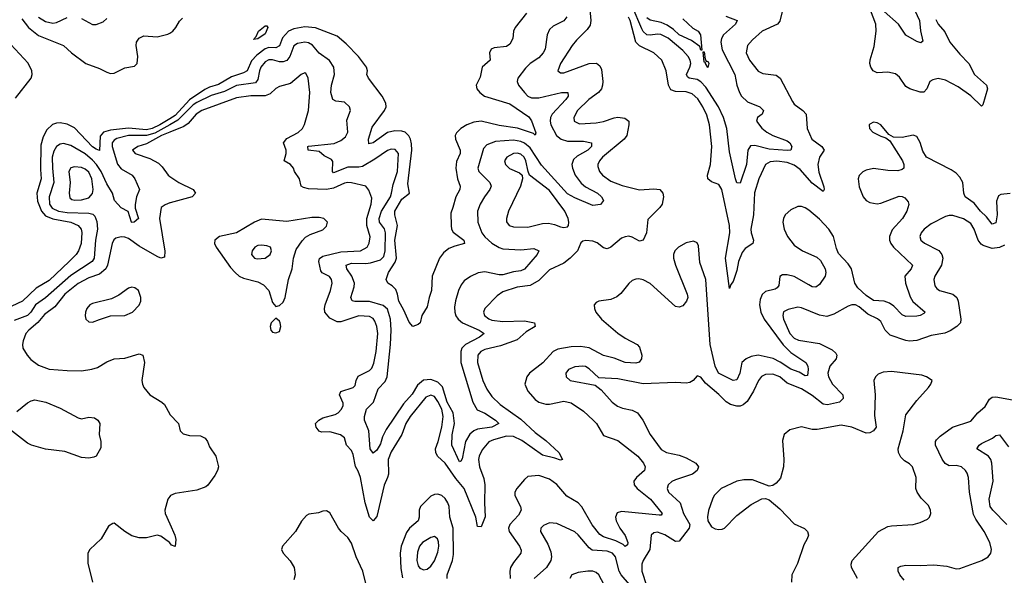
# Model space of a CAD drawing. Header units: inches. Extents: x 1694797 to 1849917, y 907313 to 1017959.
# Tile 702 of 834: x 1829166 to 1834637, y 964527 to 967614. Entities that reach past the tile are written whole.
import ezdxf

# ---------------------------------------------------------------- set-up
doc = ezdxf.new("R2010")
doc.units = ezdxf.units.IN
doc.header["$MEASUREMENT"] = 0
doc.layers.add('B8926', color=7, linetype='Continuous')
doc.layers.add('B8936', color=7, linetype='Continuous')

msp = doc.modelspace()

# ---------------------------------------------------------------- linework, layer by layer
at = {"layer": 'B8926', "color": 5}
for points, elevation in [([(1829178.8, 967618.8), (1829214.7, 967570), (1829270, 967525.9), (1829410.1, 967470.1), (1829454.2, 967430), (1829534.4, 967370), (1829610, 967342.2), (1829650, 967322.1), (1829670, 967315.9), (1829690, 967317.2), (1829750, 967346), (1829803.8, 967356.2), (1829818.8, 967370), (1829823.2, 967410), (1829812.7, 967470), (1829815.1, 967490), (1829830, 967512.4), (1829855.8, 967524.2), (1829930, 967519.3), (1829990, 967533.4), (1830000, 967539.5)], 540), ([(1829270, 967628.8), (1829310, 967603.3), (1829350, 967595.1), (1829370, 967599), (1829430, 967625.6)], 560), ([(1829510, 967620.7), (1829570, 967587.6), (1829590, 967587.9), (1829630, 967602.7), (1829650, 967620.3)], 560), ([(1829142.6, 967177.4), (1829230.2, 967289.8), (1829235.8, 967310), (1829234.1, 967330), (1829212.5, 967372.5), (1829117, 967477)], 540), ([(1830000, 967063.9), (1829944, 967030), (1829902.5, 967010), (1829870, 967002.7), (1829770, 967010.7), (1829670, 967000.8), (1829631.1, 966988.9), (1829613.5, 966966.5), (1829610, 966887.1), (1829590, 966894), (1829570, 966908.6), (1829470, 967012.9), (1829430, 967033.7), (1829390, 967041.7), (1829370, 967040.2), (1829348.6, 967031.4), (1829317.5, 967002.5), (1829296.2, 966963.8), (1829283.7, 966916.2), (1829282, 966782), (1829285.6, 966730), (1829262, 966650), (1829265.8, 966605.8), (1829286.3, 966550), (1829310, 966523.9), (1829350, 966507.3), (1829450, 966489.2), (1829490.9, 966470), (1829507.4, 966450), (1829511.9, 966431.9), (1829506.7, 966370), (1829492.1, 966330), (1829479.4, 966310), (1829440.1, 966270), (1829330, 966165.7), (1829258, 966122), (1829182.2, 966050), (1829090, 966006.9)], 540), ([(1830000, 967030.5), (1829916.1, 966983.9), (1829870, 966970.1), (1829770, 966970), (1829706.4, 966953.6), (1829690, 966945.2), (1829680.1, 966930), (1829678.9, 966910), (1829710, 966811.6), (1829730, 966785.1), (1829791, 966750), (1829806.6, 966730), (1829832.2, 966670), (1829814.4, 966630), (1829807.3, 966587.3), (1829806.7, 966566.7), (1829825.7, 966510), (1829802.8, 966490), (1829790, 966487), (1829787.1, 966490), (1829768.7, 966548.7), (1829730, 966569), (1829691.9, 966610), (1829680.9, 966650), (1829650, 966702), (1829619.2, 966770), (1829592.5, 966810), (1829570, 966833.6), (1829530, 966868.4), (1829450, 966915.7), (1829410, 966925.9), (1829390, 966922.4), (1829370, 966909), (1829355.5, 966884.5), (1829346.9, 966850), (1829347.5, 966790), (1829355.9, 966710), (1829329, 966630), (1829331.2, 966590), (1829346.3, 966566.3), (1829381.5, 966550), (1829430, 966542.5), (1829550, 966539.4), (1829572.9, 966532.9), (1829582.9, 966522.9), (1829593.7, 966493.7), (1829597.9, 966450), (1829586.5, 966390), (1829580.1, 966290), (1829569.5, 966270), (1829450, 966193.5), (1829310, 966069), (1829253.9, 966030), (1829228.7, 965990), (1829210, 965971.3), (1829136.1, 965943.9)], 560), ([(1830000, 966989.3), (1829953.3, 966970), (1829870, 966924.8), (1829821.6, 966910), (1829792.4, 966890), (1829808.4, 966870), (1829890, 966842.6), (1829936.7, 966816.7), (1829957.6, 966797.6), (1829990.4, 966750), (1830000, 966743.4)], 580), ([(1830000, 966596.6), (1829973.8, 966586.2), (1829952.1, 966570), (1829942.9, 966510), (1829972.5, 966327.5), (1829970, 966295.1), (1829951, 966289), (1829930, 966299.1), (1829830, 966355.8), (1829770, 966398.1), (1829750, 966406), (1829730, 966408.4), (1829699.6, 966400.4), (1829688.3, 966391.7), (1829678.9, 966370), (1829654.3, 966250), (1829645.1, 966230), (1829610, 966199.9), (1829550, 966179.6), (1829490, 966148.5), (1829416.7, 966090), (1829361.7, 966018.3), (1829303.3, 965976.7), (1829267.3, 965932.7), (1829217, 965890), (1829200.1, 965870), (1829184.5, 965830), (1829181, 965810), (1829183.6, 965790), (1829207.2, 965750), (1829227.1, 965727.1), (1829270, 965694.9), (1829330, 965672.9), (1829430, 965664.7), (1829510, 965664), (1829566.8, 965673.2), (1829597.9, 965682.1), (1829650, 965712.8), (1829690, 965729.3), (1829750, 965733.7), (1829830, 965758.5), (1829850, 965750.4), (1829860.2, 965710), (1829845.5, 965610), (1829847.9, 965590), (1829856.5, 965570), (1829890, 965530.4), (1829955.5, 965490), (1829970, 965475.5), (1830000, 965422.2)], 580), ([(1829150, 965438), (1829210, 965484.9), (1829230, 965497.3), (1829250, 965502.8), (1829311, 965490), (1829390, 965456), (1829490, 965401.6), (1829510, 965396.4), (1829550, 965405.3), (1829582, 965402), (1829600.5, 965390), (1829610.4, 965370), (1829608, 965310), (1829617.3, 965270), (1829616, 965236), (1829590.6, 965190), (1829577.1, 965182.9), (1829550, 965177.6), (1829510, 965181.8), (1829416, 965216), (1829310, 965228.4), (1829232.3, 965250), (1829210, 965261.5), (1829092.7, 965352.7)], 560), ([(1830000, 964964.4), (1829989.2, 964950.8), (1829972.4, 964890), (1829974.6, 964870), (1830000, 964813.2)], 580), ([(1830000, 964707), (1829997.6, 964710), (1829950, 964745.6), (1829930, 964749.5), (1829870, 964736.2), (1829830, 964736.3), (1829790, 964746.2), (1829749.9, 964769.9), (1829690, 964816.9), (1829684.4, 964815.6), (1829660.2, 964799.8), (1829618, 964730), (1829554.9, 964670), (1829543.8, 964650), (1829545.2, 964594.8), (1829570.4, 964490)], 580)]:
    msp.add_lwpolyline(points, dxfattribs=dict(at, elevation=elevation))
for points, elevation in [([(1829470, 966796.8), (1829449.5, 966790.5), (1829439.7, 966770), (1829447, 966710), (1829440.9, 966650), (1829444, 966624), (1829455.4, 966615.4), (1829472.3, 966612.3), (1829510, 966613.3), (1829550, 966625.1), (1829571.4, 966648.6), (1829574.9, 966670), (1829567.3, 966730), (1829550, 966766.9), (1829530, 966783.6), (1829510, 966792.8)], 580), ([(1829790, 966127.7), (1829770, 966122.8), (1829716.4, 966083.6), (1829676.2, 966063.8), (1829570, 966037.4), (1829555.3, 966030), (1829538.2, 966010), (1829531.8, 965990), (1829529.4, 965969.4), (1829533.4, 965950), (1829550, 965935.6), (1829570, 965934), (1829610, 965948.2), (1829670, 965968.4), (1829750, 965970.2), (1829792.8, 965990), (1829830, 966027.9), (1829838.5, 966050), (1829839.4, 966070), (1829825.7, 966110), (1829805, 966125)], 620)]:
    msp.add_lwpolyline(points, close=True, dxfattribs=dict(at, elevation=elevation))
at = {"layer": 'B8936', "color": 5}
for points, elevation in [([(1834255.6, 967615.6), (1834269, 967589), (1834306.7, 967546.7), (1834334.2, 967490), (1834390, 967421.9), (1834440.6, 967370), (1834471.1, 967310), (1834538, 967250), (1834544.2, 967230), (1834518.2, 967141.8), (1834510, 967133.6), (1834451.6, 967191.6), (1834381, 967241), (1834310, 967278.6), (1834270, 967287.3), (1834239.8, 967280.2), (1834223.5, 967270), (1834205.5, 967230), (1834190, 967211.1), (1834170, 967211.8), (1834111.8, 967230), (1834090, 967242.7), (1834054.9, 967294.9), (1834032.9, 967312.9), (1833990, 967322.4), (1833930, 967318.8), (1833908.3, 967330), (1833895.3, 967350), (1833889.8, 967370), (1833891.9, 967391.9), (1833914.1, 967465.9), (1833925.4, 967550), (1833923.2, 967590), (1833854.5, 967770)], 580), ([(1832334.3, 967670), (1832340.1, 967610), (1832336, 967584), (1832319.6, 967560.3), (1832259.3, 967500.7), (1832235.1, 967470), (1832171.3, 967370), (1832155.8, 967330), (1832170, 967318.9), (1832190, 967318.4), (1832330, 967370.1), (1832371.8, 967371.8), (1832390, 967357.6), (1832397.8, 967337.8), (1832406.8, 967270), (1832405.2, 967250), (1832398.4, 967230), (1832381.6, 967210), (1832327.8, 967170), (1832266.2, 967110), (1832245.4, 967070), (1832246.7, 967050), (1832275.8, 967035.8), (1832370, 967041.6), (1832410, 967048.5), (1832470, 967069.5), (1832490, 967072.3), (1832527.7, 967067.7), (1832551.2, 967051.2), (1832551.5, 967030), (1832539, 966970), (1832525.5, 966950), (1832405.1, 966850), (1832387.7, 966830), (1832378.2, 966810), (1832378, 966798), (1832386.7, 966770), (1832404.7, 966750), (1832450, 966716.6), (1832512.7, 966692.7), (1832610, 966669.5), (1832690, 966674.9), (1832722.8, 966670), (1832739.3, 966650), (1832743.8, 966630), (1832735.8, 966590), (1832722.4, 966570), (1832655.4, 966504.6), (1832649.1, 966430.9), (1832630, 966389.7), (1832610, 966384.2), (1832570, 966406.6), (1832550, 966410.8), (1832530, 966407.9), (1832510, 966400.7), (1832450, 966349.8), (1832430, 966341.7), (1832410, 966347.3), (1832373.9, 966373.9), (1832350, 966383.2), (1832312.5, 966387.5), (1832295.6, 966384.4), (1832284.8, 966375.2), (1832264.5, 966330), (1832225.5, 966290), (1832190, 966261.7), (1832110, 966224.2), (1832050, 966164.4), (1832003.2, 966136.8), (1831930, 966129.1), (1831850, 966101.6), (1831819.6, 966080.4), (1831751, 966010), (1831743.8, 965990), (1831749.4, 965970), (1831772.2, 965952.2), (1831790, 965945.1), (1831850, 965937.9), (1831970, 965941.2), (1832026.4, 965930), (1832030.3, 965910), (1831980.4, 965879.6), (1831930, 965835.8), (1831837.3, 965802.7), (1831750, 965782.5), (1831728.4, 965771.6), (1831710.8, 965750), (1831709.1, 965710), (1831739.6, 965610), (1831761.9, 965561.9), (1831790, 965520.8), (1831835.9, 965475.9), (1831950, 965395.4), (1832030, 965320.4), (1832090, 965277.1), (1832161.1, 965210), (1832182, 965170), (1832170, 965166.6), (1832139, 965179), (1832070, 965195.1), (1831956, 965276), (1831910, 965298.1), (1831870, 965300.5), (1831799.4, 965280.6), (1831772, 965268), (1831735.9, 965224.1), (1831719.3, 965190), (1831715.8, 965170), (1831721, 965130), (1831745.2, 965065.2), (1831750.9, 965030.9), (1831748, 964930), (1831752.2, 964852.2), (1831730, 964796.9), (1831710, 964798), (1831699.6, 964850), (1831635.3, 965010), (1831590, 965064.8), (1831530.6, 965150.6), (1831488.4, 965188.4), (1831477.3, 965210), (1831475.5, 965230), (1831490.6, 965270), (1831511.3, 965350), (1831519.5, 965410), (1831510.8, 965450), (1831490, 965493), (1831470, 965520.9), (1831450, 965527.9), (1831423.5, 965516.5), (1831334.9, 965410), (1831312.3, 965370), (1831289.7, 965310.3), (1831230, 965213.8), (1831214, 965170), (1831214.6, 965090), (1831210.1, 965070), (1831191.3, 965028.7), (1831150, 964853.3), (1831130, 964829.8), (1831110, 964849.8), (1831085.8, 964930), (1831060.4, 965070), (1831046.6, 965106.6), (1831031.1, 965131.1), (1831019.4, 965199.4), (1831010, 965220.3), (1830981.6, 965250), (1830970.8, 965290.8), (1830947.7, 965307.7), (1830890, 965324.3), (1830842.6, 965322.6), (1830830, 965327.5), (1830813.1, 965350), (1830809.8, 965370), (1830828.5, 965390), (1830850, 965403), (1830918.9, 965421.1), (1830935.2, 965430), (1830954.7, 965450), (1830964.1, 965470), (1830963.8, 965483.8), (1830943.8, 965530), (1830950.8, 965549.2), (1831019.7, 965570), (1831030, 965582.4), (1831036, 965610), (1831047.1, 965632.9), (1831110, 965666), (1831122, 965678), (1831134.5, 965705.5), (1831147.5, 965770), (1831156.6, 965870), (1831150.3, 965910.3), (1831140.1, 965940.1), (1831130, 965954.7), (1831110, 965964.9), (1831050, 965969.1), (1830950, 965936.2), (1830930, 965936.2), (1830890, 965956.7), (1830861.3, 965990), (1830858.8, 966010), (1830862.9, 966030), (1830893.1, 966110), (1830901.7, 966150), (1830899.2, 966170), (1830887.7, 966187.7), (1830847.3, 966207.3), (1830838.7, 966218.7), (1830827.6, 966270), (1830832.1, 966287.9), (1830850, 966299.7), (1830950, 966325.2), (1831059.7, 966330), (1831095.9, 966350), (1831108.2, 966371.8), (1831113.1, 966406.9), (1831095.3, 966470), (1831095, 966510), (1831119.2, 966590), (1831121.9, 966621.9), (1831106.2, 966666.2), (1831089.3, 966689.3), (1831010, 966708.5), (1830990, 966710.4), (1830970, 966706.1), (1830910, 966679), (1830871.3, 966671.3), (1830770, 966675.1), (1830742.1, 966682.1), (1830729.8, 966690), (1830719.8, 966730), (1830692.3, 966770), (1830687.8, 966790), (1830670, 966809.8), (1830635.9, 966830), (1830645.8, 966870), (1830646.1, 966890), (1830632.7, 966930), (1830650, 966954.9), (1830712.4, 966987.6), (1830737.7, 967010), (1830749, 967031), (1830769.9, 967110), (1830778.4, 967210), (1830769.7, 967289.8), (1830756.4, 967316.4), (1830750, 967319.6), (1830730, 967309.6), (1830670, 967259.8), (1830610, 967242.3), (1830590, 967232.3), (1830556.8, 967203.2), (1830530, 967190.5), (1830450, 967191.6), (1830370, 967180.1), (1830177.3, 967110), (1830146.6, 967090), (1830101.9, 967038.1), (1830078.3, 967021.6), (1830000, 966989.3)], 580), ([(1831982.3, 967650), (1831918.2, 967570), (1831910.1, 967550), (1831905.5, 967510), (1831890, 967477.4), (1831870, 967464.7), (1831802.7, 967457.3), (1831784.9, 967450), (1831776.2, 967430), (1831780.2, 967390), (1831735.5, 967350), (1831724.4, 967295.6), (1831703, 967250), (1831706.8, 967230), (1831722.2, 967210), (1831748.5, 967190), (1831890, 967145.9), (1831994.5, 967074.5), (1832010, 967052.4), (1832034.7, 966985.3), (1832030, 966973.2), (1832021.2, 966981.2), (1831931.8, 967011.8), (1831830, 967026.4), (1831730, 967049.9), (1831690, 967044.6), (1831650, 967029.2), (1831616.9, 967010), (1831593.8, 966986.2), (1831586.4, 966970), (1831587.6, 966950), (1831612.9, 966890), (1831613.6, 966870), (1831593.5, 966826.5), (1831589.6, 966790), (1831598.9, 966730), (1831614.3, 966690), (1831611, 966670), (1831589.1, 966630.9), (1831573.5, 966570), (1831560.8, 966539.2), (1831562.5, 966470), (1831565, 966450), (1831574.4, 966434.4), (1831633.1, 966390), (1831638.3, 966370), (1831583.2, 966356.8), (1831550, 966342.1), (1831520.8, 966319.2), (1831499.1, 966290), (1831458.7, 966190), (1831454.8, 966110), (1831440.7, 966070), (1831430, 966018), (1831401, 965970), (1831391, 965930), (1831379.8, 965920.2), (1831350, 965909.3), (1831330, 965933.2), (1831300.8, 966000.8), (1831272.9, 966050), (1831265.8, 966090), (1831255.9, 966115.9), (1831236.1, 966136.1), (1831211.1, 966150), (1831201.4, 966170), (1831215.9, 966210), (1831253, 966267), (1831258.8, 966290), (1831251.2, 966390), (1831265.3, 966470), (1831249.6, 966530), (1831250.8, 966550), (1831290, 966616.4), (1831331.4, 966650), (1831321.8, 966701.8), (1831345.4, 966890), (1831343.7, 966923.7), (1831336.6, 966950), (1831328.1, 966968.1), (1831308.5, 966988.5), (1831290, 966995.1), (1831250, 966996.6), (1831210, 966987.1), (1831130, 966930.8), (1831105.4, 966925.4), (1831103.7, 966950), (1831123.8, 967016.2), (1831193.6, 967110), (1831201.7, 967130), (1831199.7, 967150), (1831179.2, 967190), (1831103.5, 967290), (1831095.3, 967310), (1831097.8, 967330), (1831093.8, 967350), (1831048.9, 967408.9), (1830979.8, 967479.8), (1830930, 967523.1), (1830809.5, 967569.5), (1830750, 967574.5), (1830690, 967563.3), (1830660.1, 967550), (1830625.7, 967514.3), (1830610, 967469.1), (1830590, 967458.1), (1830550, 967459.3), (1830530, 967452.9), (1830483.4, 967416.6), (1830454.9, 967385.1), (1830430, 967329.4), (1830410, 967318.8), (1830342.6, 967297.4), (1830270, 967253.5), (1830220.5, 967239.5), (1830193.8, 967226.1), (1830110, 967168.2), (1830030, 967082.1), (1830000, 967063.9)], 540), ([(1833410.1, 967690.1), (1833390, 967605.7), (1833376.1, 967590), (1833292.3, 967550), (1833237.6, 967502.4), (1833210.2, 967470), (1833202.7, 967430), (1833221.8, 967390), (1833270, 967327.9), (1833294.4, 967314.4), (1833370, 967306.4), (1833392.2, 967290), (1833459.4, 967159.4), (1833470, 967145.5), (1833517.6, 967110), (1833535.6, 967090), (1833542.4, 967010), (1833567.2, 966950), (1833623.6, 966910), (1833635.8, 966890), (1833610.1, 966849.9), (1833600.7, 966810), (1833606.6, 966766.6), (1833634.1, 966685.9), (1833635.5, 966670), (1833630, 966660.5), (1833570, 966706.6), (1833502.2, 966782.2), (1833470, 966806.8), (1833430, 966821.6), (1833372.1, 966827.9), (1833335.4, 966824.6), (1833309.3, 966810), (1833272.1, 966730), (1833248, 966651.9), (1833243.4, 966530), (1833229.4, 966450), (1833230.1, 966430), (1833243.3, 966390), (1833240.2, 966370), (1833196.8, 966343.2), (1833179.8, 966320.2), (1833160.5, 966270), (1833150, 966220.7), (1833130, 966160.5), (1833117.5, 966142.5), (1833110, 966121.2), (1833087.6, 966290), (1833110.9, 966430), (1833110.6, 966470), (1833067.1, 966670), (1833050, 966698), (1833010, 966712.7), (1832989.1, 966730), (1832988.4, 966750), (1833004.8, 966810), (1833011.9, 966910), (1832999.2, 967030), (1832983.3, 967083.3), (1832962.5, 967130), (1832934.5, 967174.5), (1832902.9, 967203), (1832870, 967214.1), (1832810, 967215.3), (1832784.6, 967224.6), (1832770.9, 967250), (1832758.2, 967330), (1832733.1, 967390), (1832689.3, 967429.3), (1832610, 967468.1), (1832590, 967489), (1832558.5, 967610), (1832548.9, 967628.9)], 580), ([(1833090, 967634.2), (1833151.7, 967610), (1833142.6, 967590), (1833076.6, 967530), (1833065.8, 967510), (1833061.8, 967490), (1833070, 967446.5), (1833139.8, 967310), (1833150.7, 967250), (1833165.1, 967210), (1833177.1, 967190), (1833210, 967158.7), (1833278.4, 967130), (1833298.3, 967110), (1833291.8, 967090), (1833266, 967070), (1833260.2, 967050), (1833290, 967012.2), (1833318.2, 966990), (1833351.6, 966971.6), (1833430, 966941.9), (1833445.5, 966930), (1833456.9, 966910), (1833450.5, 966889.5), (1833430, 966886.8), (1833330, 966894), (1833250, 966914.9), (1833226.2, 966913.8), (1833211.4, 966888.6), (1833205, 966810), (1833170, 966705.1), (1833150, 966707.3), (1833142.7, 966730), (1833110, 966879.6), (1833095.7, 967010), (1833076.9, 967070), (1833048.1, 967130), (1832978.5, 967238.5), (1832950, 967268.5), (1832930, 967281.3), (1832886.3, 967290), (1832876.6, 967296.6), (1832870.5, 967310), (1832890.2, 967349.8), (1832895.3, 967370), (1832892, 967390), (1832880.7, 967410), (1832850, 967443.9), (1832770, 967511.1), (1832728.4, 967531.6), (1832710, 967534.5), (1832670, 967528.6), (1832650, 967530.8), (1832630, 967548.3), (1832622.5, 967562.5), (1832569.4, 967690)], 560), ([(1834128.9, 967688.9), (1834166.4, 967610), (1834171.5, 967551.5), (1834184.9, 967495.1), (1834173.6, 967486.4), (1834150, 967492.4), (1834090, 967528.7), (1834048.7, 967590), (1833970, 967660.5)], 560), ([(1832207, 967630), (1832190, 967608.2), (1832130, 967578.4), (1832110, 967559.7), (1832097.6, 967530), (1832085.9, 967450), (1832075.1, 967430), (1832050, 967402.9), (1832003.1, 967370), (1831975.6, 967344.4), (1831934.3, 967290), (1831930.3, 967270), (1831937.4, 967250), (1831970, 967209.1), (1831989.2, 967189.2), (1832010, 967180.5), (1832050, 967180.3), (1832176, 967210), (1832211.7, 967210), (1832213.7, 967190), (1832201.1, 967170), (1832125.1, 967090), (1832115.4, 967070), (1832112.9, 967050), (1832117.1, 967030), (1832148.5, 966970), (1832173.8, 966950), (1832210, 966939.6), (1832298.9, 966938.9), (1832342.4, 966930), (1832343.2, 966910), (1832323.2, 966890), (1832263.1, 966856.9), (1832243.3, 966836.7), (1832234.4, 966810), (1832237.1, 966790), (1832252.5, 966750), (1832285.8, 966705.8), (1832310, 966686.1), (1832375.8, 966650), (1832399.6, 966630), (1832410.3, 966610), (1832392.7, 966587.3), (1832350, 966582.6), (1832250, 966624), (1832210, 966646.5), (1832066.2, 966806.2), (1832001.9, 966901.9), (1831970, 966927.8), (1831950, 966937.7), (1831910, 966945), (1831810, 966938), (1831761.5, 966918.5), (1831742.3, 966897.7), (1831711.7, 966790), (1831718, 966770), (1831779, 966710), (1831784.8, 966690), (1831778.6, 966670), (1831747.8, 966630), (1831724.3, 966590), (1831710.2, 966550), (1831710.9, 966490), (1831733.5, 966430), (1831750, 966408), (1831790, 966372.6), (1831830, 966348.3), (1831850, 966341.6), (1831950, 966334.8), (1832023.6, 966343.6), (1832050.3, 966330), (1832041.5, 966310), (1831970, 966227.4), (1831950, 966218.7), (1831910, 966214.2), (1831850, 966196.7), (1831830, 966196.2), (1831750, 966212.7), (1831712.6, 966207.4), (1831670, 966187.1), (1831636, 966164), (1831618.2, 966141.8), (1831603.5, 966110), (1831587.3, 966052.7), (1831582.4, 966017.6), (1831583.3, 965990), (1831590, 965968), (1831601.6, 965950), (1831625.8, 965930), (1831719, 965890), (1831746.3, 965870), (1831720.7, 965850), (1831642.3, 965810), (1831623.4, 965790), (1831616.9, 965770), (1831618, 965710), (1831683.6, 965490), (1831707.1, 965447.1), (1831750, 965427.5), (1831810.3, 965390), (1831828.4, 965370), (1831790, 965350.9), (1831710, 965340.2), (1831689.3, 965330.7), (1831667.7, 965312.3), (1831642.7, 965270), (1831625.1, 965174.9), (1831618, 965162), (1831610, 965158), (1831566.4, 965250), (1831568.4, 965308.4), (1831582.2, 965370), (1831574.5, 965430), (1831541.7, 965490), (1831514.8, 965574.8), (1831490, 965600.6), (1831450, 965615.8), (1831410, 965611), (1831375.9, 965584.1), (1831346.6, 965533.4), (1831299.2, 965480.8), (1831202.6, 965337.4), (1831182.8, 965297.2), (1831170, 965256.9), (1831150, 965222), (1831130, 965206.6), (1831114.2, 965230), (1831106.5, 965330), (1831082, 965390), (1831082.3, 965410), (1831093.3, 965450), (1831131.2, 965490), (1831157.1, 965562.8), (1831196.5, 965603.5), (1831207, 965630), (1831226.9, 965810), (1831230.7, 965890), (1831225.8, 965950), (1831210, 966006.2), (1831186.5, 966026.5), (1831108.8, 966048.8), (1831028.2, 966048.2), (1831012.8, 966052.8), (1831005.7, 966070), (1831025, 966130), (1831025.8, 966150), (1831011, 966190), (1830984.5, 966230), (1830979.2, 966250), (1831010, 966261.3), (1831090, 966259.7), (1831115.9, 966264.1), (1831170, 966279.6), (1831190, 966299.2), (1831196.3, 966330), (1831197.7, 966430), (1831192.3, 966452.3), (1831166.1, 966490), (1831164, 966510), (1831177, 966550), (1831225.9, 966630), (1831232.8, 966650), (1831241.3, 966698.7), (1831264.8, 966770), (1831270.9, 966870), (1831252.8, 966892.8), (1831230, 966894.9), (1831210, 966887.8), (1831140.1, 966839.9), (1831070, 966799.2), (1831050, 966795), (1830990, 966795.4), (1830910, 966763.9), (1830904.5, 966770), (1830905.8, 966825.8), (1830897.6, 966837.6), (1830858.6, 966858.6), (1830830, 966881.5), (1830768, 966890), (1830766.6, 966910), (1830770, 966911.6), (1830912.9, 966927.1), (1830950, 966943.7), (1830975.8, 966964.2), (1830989.8, 966990), (1830983.2, 967056.8), (1831004.7, 967110), (1830998.5, 967130), (1830970, 967156), (1830921.8, 967161.8), (1830905.6, 967170), (1830894.4, 967210), (1830899.4, 967250), (1830915.9, 967310), (1830910.8, 967350), (1830887.2, 967387.2), (1830830, 967427.9), (1830792.5, 967472.5), (1830770, 967485.3), (1830750, 967489.4), (1830710, 967482.3), (1830690, 967469), (1830666.7, 967410), (1830650, 967386.9), (1830630, 967379.2), (1830610, 967379.7), (1830570, 967390.7), (1830550, 967390.3), (1830530, 967380.7), (1830505.5, 967350), (1830497.9, 967330), (1830490, 967281.1), (1830476.1, 967263.9), (1830370, 967248.4), (1830304, 967216), (1830230, 967192.7), (1830150, 967153.8), (1830130, 967140.8), (1830044.7, 967055.3), (1830000, 967030.5)], 560), ([(1830000, 967539.5), (1830017.2, 967550), (1830033.5, 967570), (1830053.1, 967606.9), (1830070, 967622.4)], 540), ([(1832850, 967619.2), (1832906.9, 967566.9), (1832935.6, 967550), (1832948.4, 967530), (1832955.5, 967444.5), (1832950, 967444.5), (1832944.9, 967464.9), (1832898.9, 967498.9), (1832830, 967529.9), (1832799.4, 967559.4), (1832762.9, 967582.9), (1832730, 967597.8), (1832670, 967611.6), (1832650, 967625)], 540), ([(1834670, 966649.1), (1834617.4, 966642.6), (1834604.8, 966635.2), (1834594.3, 966605.7), (1834596.9, 966530), (1834590, 966486.3), (1834570, 966477.3), (1834538.8, 966518.8), (1834503.8, 966550), (1834470, 966595.5), (1834419.9, 966630), (1834411.5, 966650), (1834406.3, 966710), (1834390, 966738.9), (1834370, 966761.1), (1834340.7, 966780.7), (1834205, 966850), (1834183.9, 966883.9), (1834170, 966931.8), (1834150, 966964.4), (1834130, 966972.5), (1834070, 966958.8), (1834021.5, 966961.5), (1833995.6, 966975.6), (1833950, 967030.8), (1833930, 967041.5), (1833910, 967045.4), (1833890, 967034.3), (1833886.5, 967030), (1833887.8, 967010), (1833905.7, 966990), (1833950, 966966.4), (1833978.7, 966958.7), (1834000.3, 966940.3), (1834070.4, 966830), (1834079.3, 966810), (1834078, 966790), (1834070, 966782), (1834046.1, 966773.9), (1833990, 966775.8), (1833910, 966786.7), (1833870, 966778), (1833851.6, 966768.4), (1833830.8, 966749.2), (1833824.4, 966730), (1833830, 966686), (1833853.5, 966630), (1833870.1, 966610.1), (1833890, 966599.1), (1833930, 966591.9), (1833950, 966594.4), (1834053.1, 966633.1), (1834070, 966632.2), (1834084.3, 966624.3), (1834102.7, 966602.7), (1834106.7, 966586.7), (1834095.1, 966550), (1834070.9, 966509.1), (1834013.5, 966446.5), (1833998.1, 966410), (1833998.5, 966390), (1834006, 966370), (1834020.9, 966350), (1834126.7, 966250), (1834119.1, 966230), (1834084.5, 966190), (1834087, 966150), (1834114.2, 966074.2), (1834127.9, 966047.9), (1834196.9, 965990), (1834190, 965982), (1834170, 965971.1), (1834150, 965967), (1834090, 965966), (1834070, 965973.8), (1834022.6, 966022.6), (1833999.5, 966039.5), (1833970, 966049.5), (1833910, 966053.8), (1833870, 966081.1), (1833823.9, 966123.9), (1833807.1, 966150), (1833787.3, 966230), (1833770, 966258.4), (1833715.4, 966315.4), (1833703.6, 966343.6), (1833687.3, 966410), (1833662.3, 966450), (1833610, 966505.3), (1833550, 966555.7), (1833530, 966568.8), (1833510, 966575.7), (1833490, 966576.3), (1833450, 966557.3), (1833419.3, 966530), (1833409.5, 966510), (1833406.8, 966490), (1833412.9, 966450), (1833432.1, 966410), (1833470, 966361.5), (1833516.2, 966330), (1833594.7, 966294.7), (1833616.3, 966276.3), (1833640.6, 966230), (1833644.8, 966210), (1833640.6, 966190), (1833610, 966143.5), (1833590, 966127.3), (1833570, 966130.6), (1833550, 966140.5), (1833470, 966186.7), (1833430, 966197.3), (1833403.9, 966196.1), (1833390, 966187), (1833383.4, 966136.6), (1833375.6, 966124.4), (1833362.9, 966117.2), (1833310, 966103.9), (1833292.3, 966087.7), (1833280.1, 966059.9), (1833276.3, 966030), (1833284.3, 965990), (1833302.8, 965950), (1833407.9, 965807.9), (1833450, 965764.5), (1833535, 965710), (1833544.8, 965690), (1833547.3, 965670), (1833542.8, 965637.2), (1833530, 965635.9), (1833496.5, 965656.5), (1833450, 965672.1), (1833392.2, 965712.2), (1833352.1, 965732.1), (1833270, 965749.9), (1833230, 965743.8), (1833203, 965730), (1833179.3, 965710), (1833166.9, 965650), (1833150, 965614), (1833130, 965609.1), (1833048.7, 965650), (1833029.9, 965690.1), (1833002.5, 965810), (1832978.7, 966170), (1832944.5, 966264.5), (1832937, 966357), (1832930, 966373.7), (1832910, 966383.5), (1832870, 966374.1), (1832826.5, 966350), (1832805.9, 966330), (1832798.9, 966310), (1832798.1, 966290), (1832809, 966250), (1832875, 966090), (1832877.6, 966070), (1832871.5, 966050), (1832850, 966024.7), (1832830, 966016.4), (1832810, 966021.7), (1832670, 966148.8), (1832630, 966169.4), (1832606.2, 966173.8), (1832590, 966173.5), (1832570, 966164.3), (1832550, 966147.7), (1832506.3, 966093.7), (1832484.6, 966075.4), (1832450, 966059.9), (1832384, 966050), (1832370, 966043), (1832358.9, 966030), (1832359.1, 966010), (1832366.5, 965990), (1832399, 965950), (1832490, 965872.4), (1832530, 965844.3), (1832596.5, 965810), (1832610, 965795.3), (1832622.8, 965750), (1832620.3, 965730), (1832608.1, 965711.9), (1832590, 965705.2), (1832530, 965710.5), (1832470, 965733.5), (1832410, 965748), (1832330, 965790.8), (1832282.1, 965797.9), (1832230, 965796.6), (1832156.1, 965783.9), (1832130, 965771), (1832072.6, 965707.4), (1831998.6, 965650), (1831983.9, 965630), (1831973, 965590), (1831988.9, 965550), (1832030, 965503.5), (1832050, 965489.1), (1832090, 965478), (1832110, 965477.9), (1832190, 965494.9), (1832230, 965486), (1832299.3, 965439.3), (1832351.8, 965390), (1832370.3, 965370), (1832410, 965304.9), (1832490, 965276.5), (1832601.5, 965190), (1832632.7, 965150), (1832641.1, 965130), (1832637.8, 965110), (1832593, 965070), (1832577.8, 965050), (1832580.6, 965030), (1832596.8, 965010), (1832670.3, 964950.3), (1832736.5, 964870), (1832730, 964861.3), (1832718.8, 964861.2), (1832510, 964881.4), (1832485.2, 964874.8), (1832477, 964850), (1832480.9, 964830), (1832500.1, 964790), (1832530, 964747.9), (1832544.3, 964710), (1832543.9, 964696.1), (1832530, 964687.4), (1832518.3, 964698.3), (1832478.7, 964718.7), (1832410, 964741.3), (1832390, 964754), (1832347.5, 964807.5), (1832290, 964908.5), (1832268.9, 964930), (1832206.7, 964966.7), (1832150, 965031.8), (1832110, 965062), (1832050, 965081), (1831990, 965076.6), (1831970, 965060.5), (1831928.6, 965010), (1831917.9, 964990), (1831917.4, 964970), (1831948.5, 964910), (1831951.6, 964890), (1831938.4, 964861.6), (1831888.8, 964810), (1831882.1, 964790), (1831886.3, 964770), (1831943.5, 964690), (1831953.1, 964666.9), (1831951.1, 964650), (1831910, 964599), (1831893.4, 964570), (1831889.2, 964550), (1831891.6, 964510)], 620), ([(1830000, 966743.4), (1830050, 966709.2), (1830130, 966671.6), (1830142.6, 966650), (1830124.4, 966630), (1830002.4, 966597.6), (1830000, 966596.6)], 580), ([(1834638.2, 966361.8), (1834610.8, 966349.2), (1834570, 966343), (1834519, 966359), (1834507.5, 966367.5), (1834491.8, 966390), (1834470.3, 966450.3), (1834450, 966481.1), (1834410, 966507), (1834350, 966527.1), (1834330, 966527), (1834310, 966520.3), (1834230, 966479.6), (1834191, 966450), (1834175.2, 966430), (1834167.5, 966410), (1834172.4, 966390), (1834193.5, 966373.5), (1834272.2, 966332.2), (1834288.9, 966310), (1834295.8, 966290), (1834287.1, 966250), (1834250, 966189.5), (1834244.6, 966170), (1834250, 966136.4), (1834261.3, 966121.3), (1834277.6, 966110), (1834350, 966089.1), (1834372.8, 966070), (1834379.7, 966050), (1834395.5, 965950), (1834392.8, 965930), (1834374, 965910), (1834335.3, 965884.7), (1834307, 965873), (1834230, 965859), (1834150, 965831.2), (1834110, 965828), (1834090, 965831), (1834001.9, 965861.9), (1833974.8, 965890), (1833950, 965937.3), (1833931.5, 965951.5), (1833877.8, 965977.8), (1833830, 966018.8), (1833810, 966029.8), (1833790, 966029.8), (1833770, 966022.7), (1833690, 965978.5), (1833650, 965966), (1833610, 965971.9), (1833510, 966013.3), (1833490, 966016.2), (1833435, 966005), (1833410, 965991), (1833405.4, 965970), (1833410.1, 965950), (1833445.1, 965870), (1833470, 965844.2), (1833493.5, 965833.5), (1833610, 965815), (1833680.6, 965780.6), (1833700.7, 965760.7), (1833705.9, 965750), (1833701.7, 965730), (1833668, 965690), (1833656.1, 965650), (1833659.2, 965630), (1833681.5, 965590), (1833739.7, 965530), (1833742.4, 965510), (1833722, 965490), (1833655, 965475), (1833630, 965477.6), (1833570, 965526.5), (1833510, 965562.6), (1833430, 965594), (1833390, 965629.8), (1833350, 965644.5), (1833310, 965643.5), (1833287.9, 965632.1), (1833271.5, 965610), (1833243.2, 965550), (1833207.5, 965492.5), (1833185.5, 965474.5), (1833170, 965467.6), (1833150, 965466.3), (1833115.7, 965475.7), (1833090.5, 965490.5), (1833050, 965532), (1832975.7, 965595.7), (1832950, 965627.6), (1832930, 965636), (1832908, 965610), (1832890, 965598.9), (1832870, 965595.4), (1832810, 965598.4), (1832630.6, 965590.6), (1832490, 965618.5), (1832383.7, 965623.7), (1832330, 965674.8), (1832310, 965686.9), (1832295.3, 965690), (1832250, 965685.4), (1832215.5, 965670), (1832201.3, 965650), (1832201.6, 965630), (1832224.9, 965610), (1832363.6, 965583.6), (1832396.9, 965556.9), (1832458.9, 965490), (1832487.5, 965467.5), (1832515.7, 965455.7), (1832570, 965444.4), (1832598.3, 965430), (1832629.2, 965390), (1832669.2, 965310), (1832730, 965226.5), (1832760.5, 965210), (1832830, 965195.6), (1832870, 965179.1), (1832922, 965150), (1832938, 965130), (1832930.4, 965110), (1832903.8, 965090), (1832810, 965058.3), (1832790, 965048.1), (1832769.3, 965030), (1832763.8, 965010), (1832770.2, 964990), (1832835.1, 964930), (1832854.2, 964870), (1832889.1, 964810), (1832886.2, 964790), (1832830, 964717.7), (1832810, 964715.4), (1832750, 964752.2), (1832710, 964766.5), (1832690, 964763.5), (1832675.6, 964750), (1832667.3, 964670), (1832630.2, 964610), (1832623.1, 964590), (1832623.4, 964550), (1832649.3, 964470)], 640), ([(1833820.4, 964510), (1833787.8, 964570), (1833785.1, 964590), (1833791.1, 964610), (1833937.2, 964770), (1833990, 964798), (1834010, 964803), (1834130, 964810.4), (1834170, 964820.4), (1834210, 964839.1), (1834220.9, 964850), (1834229.5, 964870), (1834227.3, 964890), (1834215.2, 964915.2), (1834175.1, 964955.1), (1834152, 964990), (1834145.6, 965010), (1834146.3, 965070), (1834126, 965130), (1834110, 965147.6), (1834083.1, 965163.1), (1834062.8, 965182.8), (1834049.8, 965209.8), (1834046.9, 965230), (1834074, 965330), (1834090, 965418.8), (1834150, 965499.1), (1834215.1, 965570), (1834229.2, 965590), (1834235.3, 965610), (1834204, 965630), (1834178.7, 965638.7), (1834010, 965660.4), (1833964.6, 965655.4), (1833935.3, 965644.7), (1833920.5, 965630), (1833912.7, 965610), (1833919.6, 965530), (1833915.3, 965415.3), (1833924, 965350), (1833910, 965329.2), (1833890, 965318), (1833870, 965317), (1833789.8, 965349.8), (1833730, 965362), (1833596.6, 965336.6), (1833570, 965337.7), (1833510, 965351.5), (1833445.3, 965334.8), (1833413.4, 965310), (1833404.1, 965275.9), (1833412.4, 965170), (1833410.2, 965129.8), (1833392.6, 965067.4), (1833370, 965039.5), (1833350, 965026.6), (1833330, 965022), (1833237.1, 965057.1), (1833190, 965058.2), (1833150.7, 965050.7), (1833064.2, 965010), (1833025.5, 964970), (1833014.9, 964950), (1832993, 964887), (1832987.6, 964852.4), (1832989.3, 964830.7), (1833010, 964796.5), (1833030, 964785.6), (1833050, 964781.1), (1833070, 964783.2), (1833083, 964790), (1833150, 964860.2), (1833230, 964921.1), (1833290, 964952.7), (1833310, 964954), (1833330, 964947.3), (1833390, 964897.1), (1833470, 964813.7), (1833526.7, 964786.7), (1833544, 964770), (1833548, 964750), (1833541.6, 964730), (1833522.4, 964697.6), (1833487.5, 964592.5), (1833455.8, 964530), (1833454, 964490)], 660), ([(1834081.3, 964501.3), (1834056.2, 964530), (1834047, 964550), (1834046.6, 964570), (1834061.9, 964578.1), (1834090, 964583), (1834170, 964581.1), (1834245.8, 964585.8), (1834318.3, 964578.3), (1834370, 964564.2), (1834390, 964564.7), (1834512.3, 964610), (1834546.6, 964630), (1834561.6, 964650), (1834566, 964670), (1834556, 964710), (1834525.6, 964770), (1834478.6, 964838.6), (1834465.9, 964865.9), (1834443.2, 964990), (1834437, 965070), (1834430, 965095.1), (1834421.3, 965110), (1834399.6, 965130), (1834370, 965136.8), (1834330, 965136.5), (1834308, 965148), (1834291.8, 965171.8), (1834254.9, 965250), (1834254.6, 965270), (1834260.6, 965279.4), (1834280.4, 965299.6), (1834348.8, 965351.2), (1834450, 965383.6), (1834490.4, 965429.6), (1834530, 965465.5), (1834554, 965506), (1834570, 965516.3), (1834590, 965518), (1834681.8, 965501.8)], 640), ([(1830000, 965422.2), (1830000.8, 965420.8), (1830047.7, 965370), (1830057.3, 965330), (1830074, 965314), (1830110, 965303.6), (1830170, 965302), (1830196.4, 965290), (1830210.3, 965270), (1830221.2, 965241.2), (1830255.5, 965190), (1830270.6, 965130), (1830264.9, 965110), (1830250, 965081.2), (1830211.9, 965028.1), (1830200.4, 965019.6), (1830150, 965001.3), (1830030, 964981.5), (1830004.4, 964970), (1830000, 964964.4)], 580), ([(1834651.1, 964810), (1834572.7, 964890), (1834558.4, 964910), (1834552.8, 964950), (1834575.8, 965050), (1834567.3, 965150), (1834561.9, 965170), (1834548.6, 965190), (1834483.6, 965230), (1834496.5, 965250), (1834510, 965259.2), (1834571.5, 965290), (1834590, 965304.6), (1834610, 965307.4), (1834660.8, 965240.8)], 620), ([(1831541.3, 964510), (1831541.3, 964530), (1831570.7, 964610), (1831577.1, 964642.9), (1831573.9, 964790), (1831556.7, 964850), (1831551.5, 964910), (1831544.6, 964930), (1831530, 964953.8), (1831512.4, 964970), (1831490, 964978.6), (1831470, 964976.8), (1831450, 964967.6), (1831392.6, 964910), (1831385.2, 964890), (1831385.9, 964850), (1831380.5, 964830), (1831331.6, 964788.4), (1831315.4, 964764.6), (1831286.1, 964690), (1831280.6, 964650), (1831284.4, 964564.4), (1831293.4, 964513.4)], 620), ([(1831107.5, 964407.5), (1831072.1, 964550), (1831036.4, 964630), (1831010, 964706.3), (1830990, 964737.4), (1830951.4, 964771.4), (1830937.2, 964790), (1830890, 964874), (1830870, 964885.6), (1830850, 964883.6), (1830826.3, 964873.7), (1830772.5, 964867.5), (1830760.4, 964859.6), (1830732.7, 964827.3), (1830697.8, 964770), (1830626.2, 964690), (1830620.8, 964670), (1830630, 964650.5), (1830668.7, 964608.7), (1830690.2, 964570), (1830696.1, 964530), (1830690, 964502.7)], 620), ([(1830000, 964813.2), (1830028.3, 964750), (1830033.4, 964726.6), (1830030, 964687.8), (1830010, 964694.5), (1830000, 964707)], 580), ([(1832590, 964436.2), (1832507.8, 964530), (1832497.2, 964550), (1832477.3, 964630), (1832459.8, 964650), (1832430, 964661.8), (1832347.6, 964667.6), (1832330, 964679.3), (1832270, 964753.1), (1832250, 964768.7), (1832150, 964814.7), (1832110, 964818.7), (1832076.3, 964803.7), (1832062, 964790), (1832059.5, 964770), (1832101.2, 964701.2), (1832117.4, 964657.4), (1832120.2, 964630), (1832116.6, 964610), (1832093.4, 964570), (1832025.5, 964510)], 640), ([(1832414.3, 964474.3), (1832383.5, 964530), (1832370, 964542.6), (1832350.5, 964550.5), (1832322, 964550), (1832270, 964543.1), (1832233, 964530), (1832223, 964510)], 660)]:
    msp.add_lwpolyline(points, dxfattribs=dict(at, elevation=elevation))
for points, elevation in [([(1830464.8, 967504.8), (1830479, 967521), (1830493, 967550), (1830530, 967580.3), (1830539.9, 967579.9), (1830545.5, 967570), (1830530, 967535.1), (1830490, 967508.1)], 520), ([(1832982.8, 967382.8), (1832990, 967384), (1832994.2, 967370), (1832990, 967347.8), (1832976, 967370), (1832977.2, 967377.2), (1832970, 967379), (1832964.5, 967435.5), (1832970, 967435.5), (1832975.2, 967395.2)], 540), ([(1831930, 966872.6), (1831908.9, 966870), (1831872.3, 966850), (1831860.6, 966830), (1831864.5, 966810), (1831887.7, 966787.7), (1831943.8, 966763.8), (1831957.6, 966750), (1831960.2, 966730), (1831948.6, 966690), (1831881.2, 966550), (1831871.3, 966510), (1831871.5, 966491.5), (1831884.9, 966470), (1831910, 966463.2), (1831990, 966462.1), (1832070, 966481.7), (1832104.4, 966484.4), (1832137.1, 966477.1), (1832170, 966462.8), (1832190, 966458.9), (1832210, 966463), (1832216.2, 966470), (1832217.4, 966490), (1832213.7, 966510), (1832194.8, 966550), (1832110, 966665.4), (1831999.1, 966750), (1831990.5, 966770.5), (1831979.1, 966830), (1831969.9, 966850), (1831950, 966867.3)], 580), ([(1830830, 966515.6), (1830790, 966515.5), (1830650, 966493), (1830510, 966505.5), (1830470, 966489), (1830370, 966430.9), (1830276.3, 966410), (1830250.3, 966390), (1830249.2, 966370), (1830258.4, 966350), (1830337.7, 966237.7), (1830362.5, 966210), (1830386, 966190), (1830410, 966177.5), (1830490, 966157), (1830520.9, 966141), (1830550.3, 966110), (1830570, 966042.8), (1830590, 966021), (1830610, 966026.8), (1830630, 966045.5), (1830641.3, 966070), (1830658.7, 966170), (1830680.2, 966230), (1830688.1, 966290), (1830703, 966337), (1830735.1, 966384.9), (1830754.4, 966405.6), (1830779.6, 966420.4), (1830850, 966446.7), (1830870, 966466.5), (1830876, 966490), (1830855.1, 966510)], 620), ([(1830510, 966362.2), (1830490, 966359), (1830473.4, 966350), (1830458.3, 966330), (1830454, 966310), (1830460.5, 966300.5), (1830470.2, 966290.2), (1830486.1, 966286.1), (1830530, 966288.5), (1830558.5, 966310), (1830565.4, 966330), (1830558.7, 966350), (1830538.5, 966358.5)], 640), ([(1830590, 965955.3), (1830564, 965930), (1830558, 965910), (1830560.7, 965890), (1830570, 965878.8), (1830590, 965874), (1830610, 965882.8), (1830617.6, 965910), (1830613.3, 965930), (1830610, 965939)], 620), ([(1831470, 964742.7), (1831450, 964738), (1831404.5, 964710), (1831387.9, 964690), (1831376.4, 964656.4), (1831372, 964610), (1831380.5, 964580.5), (1831390, 964566.5), (1831401.7, 964561.7), (1831410, 964558.5), (1831430, 964561.3), (1831450, 964578.3), (1831470, 964607.6), (1831490, 964656.3), (1831494.9, 964690), (1831492.6, 964712.6), (1831486.6, 964730)], 640)]:
    msp.add_lwpolyline(points, close=True, dxfattribs=dict(at, elevation=elevation))

doc.saveas('drawing.dxf')
